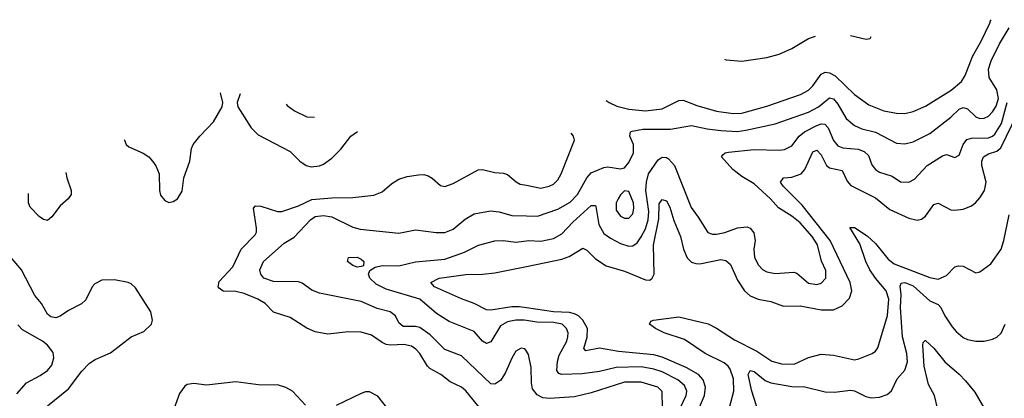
# Model space of a CAD drawing. Header units: inches. Extents: x 1173000 to 1307049, y 522583 to 678455.
# Tile 586 of 617: x 1237576 to 1242286, y 668196 to 670006. Entities that reach past the tile are written whole.
import ezdxf

# ---------------------------------------------------------------- set-up
doc = ezdxf.new("R2010")
doc.units = ezdxf.units.IN
doc.header["$MEASUREMENT"] = 0
for name, color, linetype in [('B2636', 7, 'Continuous'), ('B2646', 7, 'Continuous'), ('B2647', 7, 'Continuous')]:
    doc.layers.add(name, color=color, linetype=linetype)

msp = doc.modelspace()

# ---------------------------------------------------------------- linework, layer by layer
at = {"layer": 'B2636', "color": 5}
for points, elevation in [([(1238076.9, 669432.9), (1238077.1, 669430), (1238086.2, 669410), (1238099, 669399), (1238167.5, 669367.5), (1238193.7, 669350), (1238212, 669330), (1238228.2, 669308.2), (1238243.7, 669270), (1238244.6, 669190), (1238250, 669166.8), (1238270, 669141.6), (1238290, 669132.7), (1238310, 669136.4), (1238331.6, 669150), (1238354.1, 669185.9), (1238362.3, 669250), (1238389.8, 669330), (1238397.8, 669390), (1238405.6, 669410), (1238437.6, 669450), (1238502.8, 669517.2), (1238545.4, 669590), (1238547.3, 669610), (1238536.9, 669655.9)], 1320), ([(1238630.8, 669651.6), (1238616.4, 669610), (1238619.3, 669590), (1238683.9, 669490), (1238716.4, 669456.4), (1238870, 669375.5), (1238917.2, 669330), (1238946, 669310), (1238970, 669303.5), (1239010, 669307.6), (1239030, 669315.9), (1239070, 669343.5), (1239112.9, 669387.1), (1239161.1, 669450), (1239191.7, 669472.1)], 1320), ([(1238851, 669602.4), (1238855.7, 669595.7), (1238890.4, 669570), (1238950, 669542.6), (1238987.2, 669540.5)], 1340), ([(1237797.2, 669275.2), (1237802.2, 669250), (1237822.9, 669190), (1237822.4, 669170), (1237807.7, 669150), (1237770, 669115.8), (1237730, 669063.5), (1237710, 669047.1), (1237690, 669051.6), (1237670, 669064.9), (1237626.7, 669110), (1237618, 669130), (1237618.6, 669175.4)], 1280), ([(1239810, 668111.2), (1239710, 668231.6), (1239690, 668249.3), (1239635.4, 668275.4), (1239591.6, 668310), (1239538.5, 668338.5), (1239527, 668350), (1239489.9, 668410), (1239470.9, 668430.9), (1239450, 668445.2), (1239414.1, 668454.1), (1239350.8, 668450.8), (1239330, 668454.3), (1239310, 668463.2), (1239258.7, 668498.7), (1239210, 668513.3), (1239150, 668514.6), (1239050, 668503.7), (1238990, 668513.5), (1238950, 668531.5), (1238870, 668583.4), (1238790, 668607.6), (1238751, 668650), (1238715.8, 668670), (1238650, 668697.8), (1238610, 668706.4), (1238550, 668709), (1238530, 668723.5), (1238526.5, 668730), (1238530, 668754.7), (1238595.7, 668824.3), (1238636.2, 668910), (1238702.9, 668977.1), (1238708.7, 668990), (1238709.4, 669010), (1238695.3, 669104.7), (1238704.2, 669115.8), (1238730, 669114.2), (1238810, 669089.5), (1238829.9, 669090.1), (1238910, 669116.9), (1238973.5, 669146.5), (1239070, 669154.9), (1239170, 669157), (1239270, 669167.7), (1239310, 669183.2), (1239357, 669223), (1239390, 669243.2), (1239430, 669255.9), (1239484.7, 669264.7), (1239510, 669265.8), (1239530, 669260.3), (1239549.3, 669249.3), (1239590, 669214), (1239610, 669208.9), (1239650, 669223.9), (1239770, 669287.9), (1239790, 669290.3), (1239850, 669275.9), (1239890, 669272.9), (1239910, 669266), (1239950.8, 669230.8), (1239970, 669220.7), (1240000, 669214.9)], 1280), ([(1240000, 668421.7), (1239993.1, 668433.1), (1239976, 668436), (1239950, 668421.3), (1239930, 668387.8), (1239900.8, 668319.2), (1239877.5, 668282.5), (1239850, 668263.5), (1239830, 668266.3), (1239690, 668399.8), (1239610, 668429.8), (1239539.8, 668499.8), (1239490, 668534.2), (1239470, 668540.2), (1239410, 668539.5), (1239390, 668556.9), (1239374.4, 668590), (1239349, 668609), (1239285.7, 668625.7), (1239210, 668659.9), (1239010, 668699), (1238973.9, 668713.9), (1238927.3, 668747.3), (1238910, 668753.7), (1238790, 668754.1), (1238744.6, 668770), (1238729.8, 668790), (1238725, 668810), (1238742, 668850), (1238841.7, 668938.3), (1238890, 668967.3), (1238967.5, 669050), (1238990, 669064.8), (1239030, 669070.7), (1239070, 669063.2), (1239170, 669014.5), (1239204.5, 669004.5), (1239390, 668985), (1239470, 669002.5), (1239568.9, 668988.9), (1239610.4, 668989.6), (1239650, 669005.2), (1239707.4, 669052.6), (1239750, 669077.4), (1239827.8, 669092.2), (1239870, 669088.1), (1239930, 669070.9), (1240000, 669068.8)], 1260), ([(1240000, 668568.6), (1239989.7, 668570.3), (1239950, 668569.5), (1239910, 668561.8), (1239876.6, 668543.4), (1239830, 668466.2), (1239810, 668457.8), (1239790, 668469.8), (1239750, 668515.9), (1239630, 668564.2), (1239570, 668602.3), (1239490, 668669.5), (1239330, 668718.2), (1239281.2, 668741.2), (1239250.5, 668770), (1239245, 668790), (1239252, 668808), (1239276.1, 668823.9), (1239310, 668831.1), (1239390, 668829.4), (1239470, 668849.5), (1239610, 668861.9), (1239704.6, 668895.4), (1239771.2, 668928.8), (1239850, 668948.5), (1239890, 668950.1), (1239950, 668943), (1240000, 668948.9)], 1240), ([(1237710, 668160.5), (1237810, 668242), (1237873.1, 668326.9), (1237910, 668364.6), (1237937.8, 668382.2), (1238010, 668413.8), (1238110, 668490.3), (1238170, 668515.3), (1238206.3, 668550), (1238212.1, 668570), (1238203.8, 668610), (1238130, 668724.7), (1238110, 668744), (1238096, 668750), (1238030, 668763.1), (1237970, 668760.4), (1237936.4, 668743.6), (1237922.6, 668730), (1237892.4, 668667.6), (1237872.4, 668647.6), (1237810, 668616.5), (1237770, 668588.6), (1237750, 668580.8), (1237725.1, 668585.1), (1237710, 668597.8), (1237681, 668650), (1237648.6, 668688.6), (1237584.5, 668810), (1237531.9, 668871.9)], 1320), ([(1240000, 668629.1), (1239965.9, 668634.1), (1239930, 668632.9), (1239830, 668617.9), (1239810, 668619.9), (1239750, 668649.9), (1239690, 668671.8), (1239560.5, 668730), (1239543.6, 668750), (1239583.7, 668770), (1239710, 668788.8), (1239790.8, 668789.2), (1239850, 668795.4), (1240000, 668826.5)], 1220), ([(1237562.7, 668217.3), (1237609.5, 668270.5), (1237674.7, 668305.3), (1237709.8, 668330), (1237730, 668354.9), (1237739.8, 668390), (1237735.9, 668415.9), (1237709.8, 668450), (1237684.8, 668470), (1237590, 668523.4), (1237567.6, 668547.6)], 1340), ([(1238944.3, 668164.3), (1238880.9, 668230), (1238850, 668247.7), (1238810, 668260.6), (1238730, 668259), (1238610, 668275.5), (1238470, 668258.6), (1238410, 668266.4), (1238377.4, 668262.6), (1238365.7, 668254.3), (1238340.4, 668219.6), (1238314.6, 668150)], 1320), ([(1239350, 668129.7), (1239290, 668207.1), (1239250, 668227.8), (1239230, 668226.8), (1239210, 668218.9), (1239090, 668161.7)], 1320)]:
    msp.add_lwpolyline(points, dxfattribs=dict(at, elevation=elevation))
at = {"layer": 'B2636', "color": 5, "elevation": 1240}
msp.add_lwpolyline([(1239190, 668823.7), (1239170, 668831), (1239144.7, 668850), (1239149.3, 668870), (1239190, 668870.6), (1239210, 668861.2), (1239222.4, 668850), (1239220.5, 668830), (1239210, 668825.8)], close=True, dxfattribs=at)
at = {"layer": 'B2646', "color": 5}
for points, elevation in [([(1240000, 669068.8), (1240052.8, 669067.2), (1240150, 669099.8), (1240210, 669133.6), (1240244.3, 669170), (1240289.6, 669250.4), (1240310, 669274.1), (1240370, 669299.7), (1240390, 669303.2), (1240450, 669293.7), (1240470, 669298), (1240490, 669323.8), (1240512.5, 669370), (1240512.7, 669410), (1240495.4, 669450), (1240498.4, 669470), (1240506, 669474), (1240557.7, 669482.3), (1240690, 669482.9), (1240790, 669500.8), (1240864.2, 669484.2), (1240930, 669476.5), (1241007.7, 669472.3), (1241050, 669477.4), (1241190, 669508.4), (1241350, 669564.9), (1241397, 669590), (1241450, 669633.2), (1241470, 669627.1), (1241490, 669602.5), (1241530, 669533.8), (1241570, 669499.8), (1241605, 669485), (1241670, 669469), (1241770, 669416.6), (1241810, 669412.4), (1241850, 669422), (1241930, 669462), (1242030, 669540.5), (1242070, 669577.8), (1242090, 669587), (1242110, 669579.3), (1242150, 669541.6), (1242170, 669534.3), (1242190, 669535.5), (1242210, 669545.3), (1242230, 669565.1), (1242247.7, 669592.3), (1242258.6, 669630), (1242250.6, 669670.6), (1242213.9, 669730), (1242210.8, 669770), (1242224, 669810), (1242263.1, 669890), (1242310, 669966.7)], 1260), ([(1240382.2, 669620.2), (1240396.9, 669610), (1240433.4, 669593.4), (1240490, 669578.5), (1240570, 669570.1), (1240650, 669579.9), (1240730, 669620.7), (1240750, 669622.3), (1240816.1, 669596.1), (1240910, 669568.8), (1240990, 669557.5), (1241030, 669559.9), (1241150, 669592.5), (1241311.7, 669648.3), (1241350, 669670.1), (1241370.3, 669689.7), (1241410, 669746.1), (1241430, 669755.1), (1241450, 669752.1), (1241477.1, 669737.1), (1241570, 669648.7), (1241638.6, 669598.6), (1241710, 669570.7), (1241770, 669558.9), (1241810, 669558.5), (1241850, 669567.3), (1241910, 669592.3), (1242031.6, 669670), (1242081.2, 669710), (1242099.9, 669740.1), (1242134.4, 669830), (1242176, 669904), (1242216.9, 669990), (1242220.7, 670000)], 1280), ([(1240947.5, 669817.1), (1240955.1, 669815.1), (1241030, 669808.7), (1241150, 669826.1), (1241210, 669841), (1241270, 669867.7), (1241350, 669916.8), (1241383.9, 669926.7)], 1320), ([(1241551, 669931), (1241626.3, 669913.7), (1241644, 669916), (1241650, 669925.7)], 1320), ([(1240000, 668948.9), (1240010, 668950.1), (1240070, 668948.1), (1240130, 668960.8), (1240170, 668982.5), (1240222.1, 669037.9), (1240310, 669117.7), (1240330, 669117.8), (1240332.6, 669112.6), (1240346.7, 669026.7), (1240370, 668984.8), (1240401.8, 668961.8), (1240450, 668937), (1240490, 668923.9), (1240510, 668925.7), (1240530, 668938.9), (1240550, 668967.8), (1240570, 669006.3), (1240583.3, 669050), (1240585.2, 669090), (1240571.5, 669190), (1240574.2, 669230), (1240583.7, 669270), (1240630, 669336.9), (1240650, 669349.3), (1240670, 669347), (1240680.5, 669340.5), (1240709.1, 669309.1), (1240787.7, 669107.7), (1240822.6, 669062.6), (1240868.9, 668988.9), (1240890, 668981.1), (1240910, 668980.9), (1240950, 668989.4), (1241010, 669012), (1241055.7, 669015.7), (1241070, 669009.1), (1241088, 668988), (1241094.2, 668950), (1241087.9, 668910), (1241091.9, 668870), (1241110, 668833.1), (1241130, 668812.4), (1241150, 668801.5), (1241190, 668793.4), (1241279.6, 668799.6), (1241294.1, 668794.1), (1241350, 668747), (1241390, 668740.6), (1241410, 668746.2), (1241433.2, 668770), (1241432, 668808), (1241412.3, 668852.3), (1241392.4, 668930), (1241367.5, 668970), (1241310, 669034.7), (1241270, 669067.5), (1241206.8, 669106.8), (1241168, 669150), (1241090, 669222), (1241030, 669256.5), (1240987.8, 669290), (1240933.6, 669350), (1240940.4, 669359.6), (1240951, 669369), (1240967.2, 669372.8), (1241090, 669385.9), (1241210, 669381.9), (1241234.9, 669385.1), (1241270, 669403.6), (1241304.5, 669450), (1241330.6, 669469.4), (1241390, 669500.8), (1241410, 669508), (1241427.2, 669507.2), (1241444.5, 669490), (1241468.6, 669428.6), (1241490, 669403.5), (1241513.2, 669393.2), (1241586.5, 669386.5), (1241616.6, 669376.6), (1241636.4, 669356.4), (1241652.1, 669312.1), (1241670.3, 669290), (1241690, 669277.5), (1241750, 669257.8), (1241790, 669231.6), (1241830, 669229.1), (1241856.3, 669243.7), (1241917.8, 669310), (1241990, 669355.9), (1242010, 669361.5), (1242050, 669347.3), (1242070, 669359.1), (1242088.9, 669410), (1242106.9, 669433.1), (1242130, 669439.8), (1242210, 669441.1), (1242230, 669449.6), (1242240.5, 669459.5), (1242272.5, 669510), (1242300.8, 669610)], 1240), ([(1240000, 668826.5), (1240170, 668861.7), (1240205.3, 668874.7), (1240270, 668914.3), (1240290, 668904.2), (1240330, 668863.2), (1240382.3, 668830), (1240470, 668804.1), (1240570, 668762), (1240590, 668761.7), (1240602.2, 668770), (1240611, 668789), (1240607.8, 668927.8), (1240633.9, 669053.9), (1240634.8, 669125.2), (1240650, 669146.6), (1240670, 669140.1), (1240686.9, 669110), (1240706.1, 669046.1), (1240736.6, 668970), (1240752.2, 668910), (1240770, 668868.3), (1240790, 668847.9), (1240810, 668840.5), (1240830, 668839.2), (1240930, 668859.5), (1240954.8, 668854.8), (1240975.9, 668835.9), (1241010, 668761.8), (1241044.1, 668710), (1241070, 668686.4), (1241108.8, 668670), (1241170, 668659.5), (1241230, 668637.4), (1241310, 668639.2), (1241410, 668619.1), (1241470, 668619.3), (1241510, 668637.7), (1241545.5, 668674.5), (1241557.3, 668710), (1241548.7, 668750), (1241453.4, 668950), (1241319.3, 669119.3), (1241228, 669210), (1241216.5, 669230), (1241229.5, 669250), (1241270, 669253), (1241314.3, 669270), (1241332.9, 669290), (1241370, 669374.4), (1241390, 669383), (1241410, 669360.2), (1241435.3, 669310), (1241450, 669298.6), (1241510, 669284.9), (1241534, 669234), (1241552.9, 669212.9), (1241670, 669154.8), (1241738.4, 669098.4), (1241830, 669058.2), (1241870, 669047.6), (1241890, 669052), (1241910, 669067.2), (1241950, 669122.2), (1241970, 669128.5), (1242030, 669097.8), (1242050, 669095.1), (1242090, 669100.4), (1242125.6, 669114.4), (1242148.7, 669131.3), (1242170, 669155.2), (1242191.5, 669190), (1242200.1, 669230), (1242179.6, 669310), (1242179.5, 669330), (1242186.1, 669350), (1242210, 669365.2), (1242250, 669377.9), (1242270, 669393.5), (1242350, 669557.7)], 1220), ([(1240000, 669214.9), (1240070, 669201.6), (1240109.5, 669210), (1240130, 669220.7), (1240150, 669240.3), (1240167.2, 669270), (1240229.7, 669430), (1240226.3, 669450), (1240214.9, 669463.9)], 1280), ([(1240944.8, 668050), (1240992.3, 668230), (1240990.6, 668290), (1240975.4, 668335.4), (1240965.4, 668350), (1240945.8, 668365.8), (1240855.3, 668410), (1240757.2, 668477.2), (1240659.8, 668510), (1240618, 668530), (1240589.5, 668550), (1240595.5, 668564.5), (1240608, 668570), (1240730, 668585.3), (1240870, 668552.1), (1240910, 668532.2), (1240995.4, 668475.4), (1241102.4, 668422.4), (1241174.6, 668374.6), (1241220.8, 668360.8), (1241280.7, 668359.3), (1241350, 668391.8), (1241410, 668407.6), (1241470, 668401.9), (1241570, 668380.6), (1241590, 668384.7), (1241654.5, 668410), (1241670, 668421.3), (1241681.7, 668438.3), (1241727.1, 668592.9), (1241734.1, 668670), (1241721.9, 668710), (1241669.9, 668770), (1241643.1, 668810), (1241623.5, 668850), (1241595.3, 668935.3), (1241547.4, 669012.6), (1241570, 669013.2), (1241630, 668973.3), (1241670, 668937.1), (1241730, 668861.6), (1241758.8, 668838.8), (1241930, 668774.3), (1241970, 668766.4), (1242010, 668783), (1242050, 668824.2), (1242067.3, 668830), (1242090, 668827.8), (1242150, 668796.9), (1242170, 668800.3), (1242221.5, 668838.5), (1242271.3, 668908.7), (1242284.8, 668950), (1242310, 669074)], 1180), ([(1241109.8, 668130.2), (1241078.7, 668230), (1241060.9, 668310), (1241070, 668330.1), (1241090, 668325.1), (1241142.2, 668282.2), (1241170, 668270.4), (1241270, 668252.5), (1241331.5, 668251.5), (1241430, 668226.7), (1241474.4, 668225.6), (1241550, 668234.7), (1241570, 668232), (1241624.4, 668204.4), (1241650, 668198.5), (1241690, 668201.6), (1241726, 668214), (1241747.5, 668232.5), (1241774.6, 668290), (1241810, 668331.3), (1241823.1, 668370), (1241819.7, 668410), (1241799.2, 668490), (1241790.3, 668630), (1241792.8, 668692.8), (1241788.1, 668731.9), (1241793.7, 668746.3), (1241810, 668749.4), (1241850, 668733.9), (1241930, 668661.6), (1241970, 668644.9), (1241983.2, 668630), (1242002, 668590), (1242037.3, 668537.3), (1242055.4, 668515.4), (1242090, 668486.5), (1242110, 668477.4), (1242150, 668468.9), (1242190, 668469), (1242230, 668479.6), (1242250.6, 668489.4), (1242271.9, 668508.1), (1242289.8, 668550)], 1160), ([(1240809.1, 668110), (1240851.9, 668210), (1240857.1, 668250), (1240845.5, 668285.5), (1240823, 668310), (1240764.2, 668344.2), (1240650, 668393.4), (1240610, 668404.7), (1240440.9, 668420.9), (1240350, 668435.9), (1240283.8, 668423.8), (1240274.3, 668434.3), (1240290.6, 668489.4), (1240292, 668530), (1240270.4, 668570), (1240249.4, 668590), (1240230, 668600.7), (1240206.3, 668606.3), (1240130, 668609.7), (1240000, 668629.1)], 1220), ([(1240733.9, 668146.1), (1240765, 668210), (1240767.4, 668230), (1240756.9, 668256.9), (1240724.9, 668284.9), (1240650, 668322.9), (1240610, 668336), (1240550, 668346.5), (1240430, 668343.8), (1240350, 668323.8), (1240266.4, 668313.6), (1240170, 668309.9), (1240154.9, 668314.9), (1240146.4, 668330), (1240148.3, 668371.7), (1240157.7, 668402.3), (1240193.2, 668470), (1240198.7, 668490), (1240199.3, 668510), (1240192.3, 668530), (1240170.8, 668550), (1240130, 668558.5), (1240050, 668560.3), (1240000, 668568.6)], 1240), ([(1241966.4, 668150), (1241952.5, 668210), (1241923, 668263), (1241903.1, 668350), (1241896.4, 668450), (1241897.6, 668462.4), (1241907, 668473), (1241910, 668473.1), (1241950, 668436.5), (1242001.5, 668370), (1242071.1, 668311.1), (1242100.3, 668280.3), (1242145, 668225), (1242210, 668113.4)], 1140), ([(1240652, 668150), (1240649.2, 668229.2), (1240628.4, 668250), (1240550, 668273.1), (1240470, 668273), (1240310, 668223.2), (1240230, 668203.4), (1240110, 668195.3), (1240079.3, 668199.3), (1240052.4, 668212.4), (1240030, 668242.4), (1240024.5, 668270), (1240023.3, 668343.3), (1240010, 668405.2), (1240000, 668421.7)], 1260)]:
    msp.add_lwpolyline(points, dxfattribs=dict(at, elevation=elevation))
at = {"layer": 'B2646', "color": 5, "elevation": 1260}
msp.add_lwpolyline([(1240470, 669188.2), (1240450, 669169.7), (1240438.8, 669150), (1240430.2, 669130), (1240430, 669096), (1240450, 669067.3), (1240470, 669057.8), (1240490, 669058.2), (1240510, 669077.6), (1240514.7, 669105.3), (1240512.6, 669130), (1240490, 669184.7)], close=True, dxfattribs=at)
at = {"layer": 'B2647', "color": 5}
msp.add_line((1242220.7, 670000, 1280), (1242223, 670006.1, 1280), dxfattribs=at)

doc.saveas('drawing.dxf')
